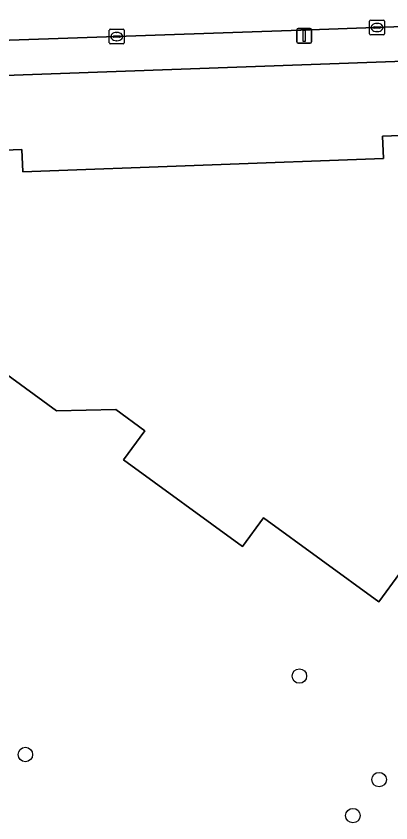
# Model space of a CAD drawing. Extents: x 160554 to 161248, y 385329 to 386506.
# Drawn here: x 160890.7 to 160915.9, y 386031.6 to 386086 of the extents above; entities that cross this region are included whole.
import ezdxf

# ---------------------------------------------------------------- set-up
doc = ezdxf.new("R2010")
doc.units = 0
for name, color, linetype in [('IMGEO_Boom', 7, 'Continuous'), ('IMGEO_Erf', 7, 'Continuous'), ('IMGEO_Kolk', 7, 'Continuous'), ('IMGEO_Lichtmast', 7, 'Continuous'), ('IMGEO_Pand', 7, 'Continuous'), ('IMGEO_Rijbaan_lokaal_open', 7, 'Continuous'), ('IMGEO_Voetpad_open', 7, 'Continuous')]:
    doc.layers.add(name, color=color, linetype=linetype)

msp = doc.modelspace()

# ---------------------------------------------------------------- linework, layer by layer
at = {"layer": 'IMGEO_Boom'}
for centre in [(160909.754, 386041.463), (160891.289, 386036.167), (160915.125, 386034.475), (160913.359, 386032.047)]:
    msp.add_circle(centre, 0.489, dxfattribs=at)
at = {"layer": 'IMGEO_Erf'}
for points in [[(160939.705, 386083.734), (160939.684, 386083.757), (160932.386, 386083.51), (160928.689, 386083.378), (160857.319, 386080.813)], [(160882.888, 386076.676), (160891.052, 386076.978), (160891.108, 386075.48), (160915.422, 386076.378), (160915.366, 386077.876), (160927.477, 386078.323)], [(160917.933, 386050.339), (160915.105, 386046.463), (160907.335, 386052.135), (160905.92, 386050.197), (160897.9, 386056.052), (160899.327, 386058.007), (160897.373, 386059.434), (160893.377, 386059.354), (160888.854, 386062.656)]]:
    msp.add_lwpolyline(points, dxfattribs=at)
at = {"layer": 'IMGEO_Kolk'}
for p, q in [((160914.489, 386084.788), (160914.489, 386085.64)), ((160914.564, 386085.714), (160915.416, 386085.714)), ((160914.977, 386085.494), (160915.002, 386085.494)), ((160915.49, 386085.64), (160915.49, 386084.788)), ((160896.945, 386084.175), (160896.945, 386085.027)), ((160897.02, 386085.101), (160897.872, 386085.101)), ((160897.946, 386085.027), (160897.946, 386084.175)), ((160914.748, 386085.208), (160914.748, 386085.22)), ((160915.186, 386085.171), (160914.788, 386085.171)), ((160914.791, 386085.257), (160915.189, 386085.257)), ((160915, 386084.934), (160914.975, 386084.934)), ((160915.232, 386085.22), (160915.232, 386085.208)), ((160897.204, 386084.595), (160897.204, 386084.607)), ((160897.642, 386084.558), (160897.244, 386084.558)), ((160897.247, 386084.644), (160897.645, 386084.644)), ((160897.433, 386084.881), (160897.458, 386084.881)), ((160897.688, 386084.607), (160897.688, 386084.595)), ((160915.416, 386084.714), (160914.564, 386084.714)), ((160897.872, 386084.101), (160897.02, 386084.101)), ((160897.456, 386084.321), (160897.431, 386084.321))]:
    msp.add_line(p, q, dxfattribs=at)
for points in [[(160914.489, 386084.788), (160914.489, 386085.64)], [(160914.564, 386085.714), (160915.416, 386085.714)], [(160915.49, 386085.64), (160915.49, 386084.788)], [(160896.945, 386084.175), (160896.945, 386085.027)], [(160897.02, 386085.101), (160897.872, 386085.101)], [(160897.946, 386085.027), (160897.946, 386084.175)], [(160915.416, 386084.714), (160914.564, 386084.714)], [(160897.872, 386084.101), (160897.02, 386084.101)]]:
    msp.add_lwpolyline(points, dxfattribs=at)
for centre, radius, start, end in [((160914.566, 386085.638), 0.0765, 91.552, 178.448), ((160914.566, 386085.638), 0.0765, 91.552, 178.448), ((160915.414, 386085.638), 0.0765, 1.552, 88.448), ((160915.414, 386085.638), 0.0765, 1.552, 88.448), ((160897.022, 386085.025), 0.0765, 91.552, 178.448), ((160897.022, 386085.025), 0.0765, 91.552, 178.448), ((160897.87, 386085.025), 0.0765, 1.552, 88.448), ((160897.87, 386085.025), 0.0765, 1.552, 88.448), ((160914.788, 386085.217), 0.0403, 85.8775, 175.7526), ((160914.785, 386085.207), 0.0366, 178.938, 274.7102), ((160915.189, 386085.214), 0.043, 264.8664, 352.4533), ((160915.193, 386085.219), 0.0386, 1.7309, 96.639), ((160897.244, 386084.604), 0.0403, 85.8775, 175.7526), ((160897.241, 386084.594), 0.0366, 178.938, 274.7102), ((160897.645, 386084.601), 0.043, 264.8664, 352.4533), ((160897.649, 386084.606), 0.0386, 1.7309, 96.639), ((160914.566, 386084.79), 0.0765, 181.552, 268.448), ((160914.566, 386084.79), 0.0765, 181.552, 268.448), ((160915.414, 386084.79), 0.0765, 271.552, 358.448), ((160915.414, 386084.79), 0.0765, 271.552, 358.448), ((160897.022, 386084.177), 0.0765, 181.552, 268.448), ((160897.022, 386084.177), 0.0765, 181.552, 268.448), ((160897.87, 386084.177), 0.0765, 271.552, 358.448), ((160897.87, 386084.177), 0.0765, 271.552, 358.448)]:
    msp.add_arc(centre, radius, start, end, dxfattribs=at)
for centre, major_axis, ratio, start_param, end_param in [((160914.976, 386085.214), (-0.387, 0.002), 0.722429, 4.712389, 7.853982), ((160915.001, 386085.214), (-0.39, 0.002), 0.717154, 1.570796, 4.712389), ((160897.432, 386084.601), (-0.387, 0.002), 0.722429, 4.712389, 7.853982), ((160897.457, 386084.601), (-0.39, 0.002), 0.717154, 1.570796, 4.712389)]:
    msp.add_ellipse(centre, major_axis=major_axis, ratio=ratio, start_param=start_param, end_param=end_param, dxfattribs=at)
at = {"layer": 'IMGEO_Lichtmast'}
for p, q in [((160909.582, 386084.255), (160909.582, 386085.055)), ((160909.582, 386085.055), (160909.582, 386084.255)), ((160909.682, 386085.155), (160910.472, 386085.155)), ((160910.472, 386085.155), (160909.682, 386085.155)), ((160910.572, 386085.055), (160910.572, 386084.255)), ((160910.572, 386084.255), (160910.572, 386085.055)), ((160910.472, 386084.155), (160909.682, 386084.155)), ((160909.682, 386084.155), (160910.472, 386084.155))]:
    msp.add_line(p, q, dxfattribs=at)
msp.add_lwpolyline([(160910.002, 386085.03), (160910.152, 386085.03), (160910.152, 386084.28), (160910.002, 386084.28), (160910.002, 386085.03)], dxfattribs=at)
for centre, start, end in [((160909.682, 386085.055), 90, 180), ((160909.682, 386085.055), 90, 180), ((160910.472, 386085.055), 0, 90), ((160910.472, 386085.055), 360, 90), ((160909.682, 386084.255), 180, 270), ((160909.682, 386084.255), 180, 270), ((160910.472, 386084.255), 270, 0), ((160910.472, 386084.255), 270, 0)]:
    msp.add_arc(centre, 0.1, start, end, dxfattribs=at)
at = {"layer": 'IMGEO_Pand'}
for points in [[(160927.477, 386078.323), (160915.366, 386077.876), (160915.422, 386076.378), (160891.108, 386075.48), (160891.052, 386076.978), (160882.888, 386076.676)], [(160888.854, 386062.656), (160893.377, 386059.354), (160897.373, 386059.434), (160899.327, 386058.007), (160897.9, 386056.052), (160905.92, 386050.197), (160907.335, 386052.135), (160915.105, 386046.463), (160917.933, 386050.339)]]:
    msp.add_lwpolyline(points, dxfattribs=at)
at = {"layer": 'IMGEO_Rijbaan_lokaal_open'}
msp.add_lwpolyline([(160854.998, 386083.009), (160864.667, 386083.479), (160909.861, 386085.027), (160928.033, 386085.691), (160932.3, 386085.847), (160935.941, 386085.98)], dxfattribs=at)
at = {"layer": 'IMGEO_Voetpad_open'}
for points in [[(160928.689, 386083.378), (160928.033, 386085.691), (160909.861, 386085.027), (160864.667, 386083.479), (160854.998, 386083.009), (160855.188, 386078.555), (160855.192, 386078.528)], [(160857.319, 386080.813), (160928.689, 386083.378)]]:
    msp.add_lwpolyline(points, dxfattribs=at)

doc.saveas('drawing.dxf')
